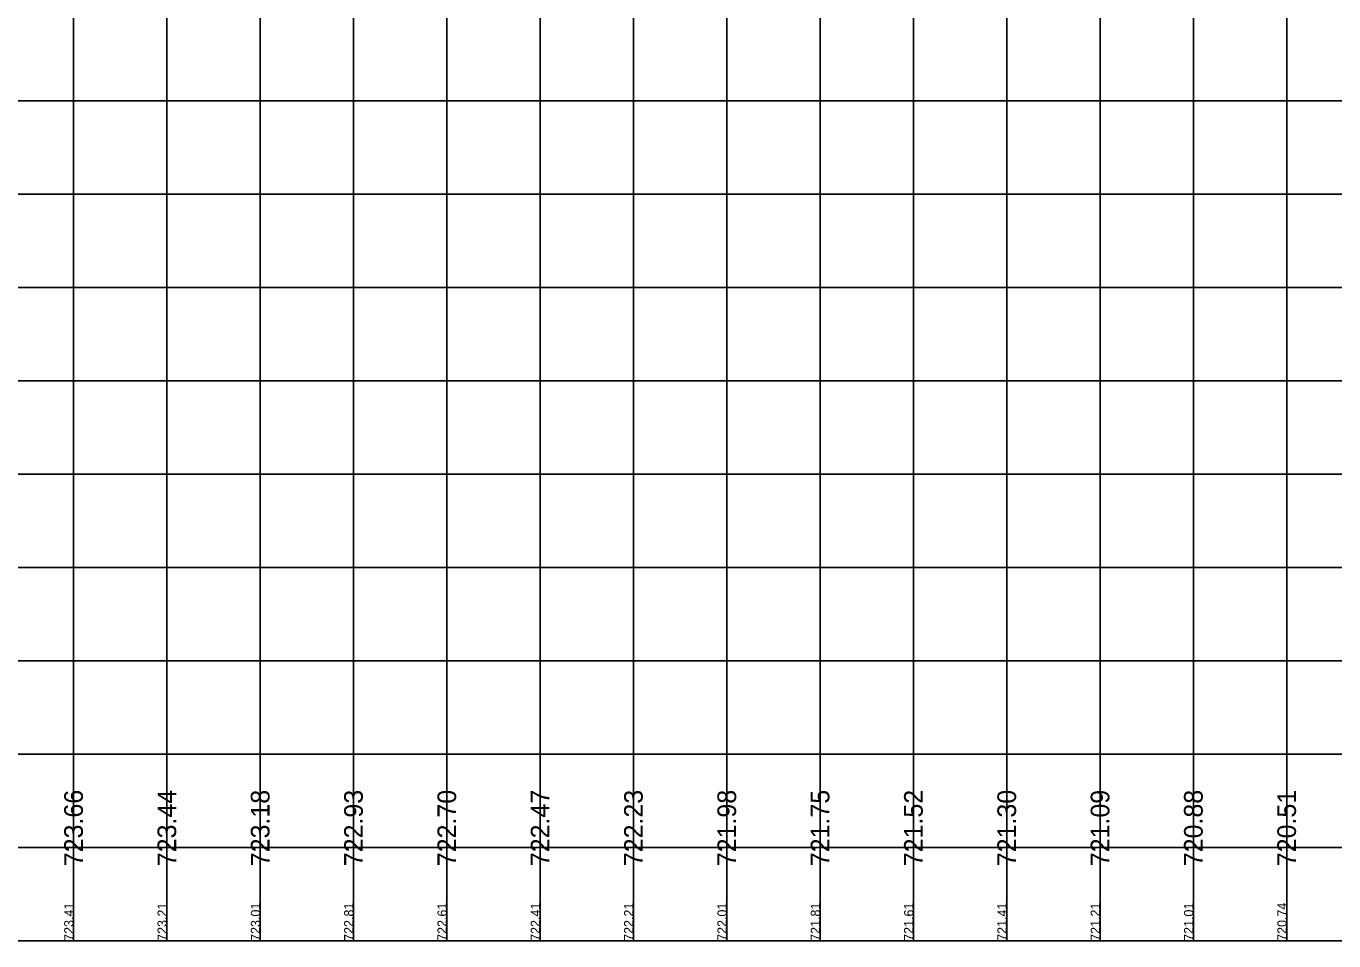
# Model space of a CAD drawing. Extents: x -7164 to 2214450, y -19642 to 253469.
# Drawn here: x 17425 to 18125, y -3000 to -2510 of the extents above; entities that cross this region are included whole.
import ezdxf

# ---------------------------------------------------------------- set-up
doc = ezdxf.new("R2010")
doc.units = 0
for name, color, linetype in [('DESIGN - PROFILE - Proposed Text', 7, 'Continuous'), ('DESIGN - SCRATCH - User 1', 7, 'Continuous'), ('DESIGN - SHEET - Light Grid', 7, 'Continuous'), ('SURVEY - PROFILE - Ground Line with Text', 7, 'Continuous')]:
    doc.layers.add(name, color=color, linetype=linetype)

msp = doc.modelspace()

# ---------------------------------------------------------------- linework, layer by layer
at = {"layer": 'DESIGN - SCRATCH - User 1'}
msp.add_line((15000, -3000), (24100, -3000), dxfattribs=at)
msp.add_line((15000, -3000), (24100, -3000), dxfattribs=at)
at = {"layer": 'DESIGN - SHEET - Light Grid'}
for p, q in [((17450, -3000), (17450, -1000)), ((17450, -3000), (17450, -1000)), ((17500, -3000), (17500, -1000)), ((17500, -3000), (17500, -1000)), ((17550, -3000), (17550, -1000)), ((17550, -3000), (17550, -1000)), ((17600, -3000), (17600, -1000)), ((17600, -3000), (17600, -1000)), ((17650, -3000), (17650, -1000)), ((17650, -3000), (17650, -1000)), ((17700, -3000), (17700, -1000)), ((17700, -3000), (17700, -1000)), ((17750, -3000), (17750, -1000)), ((17750, -3000), (17750, -1000)), ((17800, -3000), (17800, -1000)), ((17800, -3000), (17800, -1000)), ((17850, -3000), (17850, -1000)), ((17850, -3000), (17850, -1000)), ((17900, -3000), (17900, -1000)), ((17900, -3000), (17900, -1000)), ((17950, -3000), (17950, -1000)), ((17950, -3000), (17950, -1000)), ((18000, -3000), (18000, -1000)), ((18000, -3000), (18000, -1000)), ((18050, -3000), (18050, -1000)), ((18050, -3000), (18050, -1000)), ((18100, -3000), (18100, -1000)), ((18100, -3000), (18100, -1000)), ((15000, -2550), (24100, -2550)), ((15000, -2550), (24100, -2550)), ((15000, -2600), (24100, -2600)), ((15000, -2600), (24100, -2600)), ((15000, -2650), (24100, -2650)), ((15000, -2650), (24100, -2650)), ((15000, -2700), (24100, -2700)), ((15000, -2700), (24100, -2700)), ((15000, -2750), (24100, -2750)), ((15000, -2750), (24100, -2750)), ((15000, -2800), (24100, -2800)), ((15000, -2800), (24100, -2800)), ((15000, -2850), (24100, -2850)), ((15000, -2850), (24100, -2850)), ((15000, -2900), (24100, -2900)), ((15000, -2900), (24100, -2900)), ((15000, -2950), (24100, -2950)), ((15000, -2950), (24100, -2950)), ((15000, -3000), (24100, -3000)), ((15000, -3000), (24100, -3000))]:
    msp.add_line(p, q, dxfattribs=at)

# ---------------------------------------------------------------- texts
at = {"layer": 'DESIGN - PROFILE - Proposed Text'}
for s, p in [('723.41', (17450, -3000)), ('723.41', (17450, -3000)), ('723.21', (17500, -3000)), ('723.21', (17500, -3000)), ('723.01', (17550, -3000)), ('723.01', (17550, -3000)), ('722.81', (17600, -3000)), ('722.81', (17600, -3000)), ('722.61', (17650, -3000)), ('722.61', (17650, -3000)), ('722.41', (17700, -3000)), ('722.41', (17700, -3000)), ('722.21', (17750, -3000)), ('722.21', (17750, -3000)), ('722.01', (17800, -3000)), ('722.01', (17800, -3000)), ('721.81', (17850, -3000)), ('721.81', (17850, -3000)), ('721.61', (17900, -3000)), ('721.61', (17900, -3000)), ('721.41', (17950, -3000)), ('721.41', (17950, -3000)), ('721.21', (18000, -3000)), ('721.21', (18000, -3000)), ('721.01', (18050, -3000)), ('721.01', (18050, -3000)), ('720.74', (18100, -3000)), ('720.74', (18100, -3000))]:
    msp.add_text(s, height=5, rotation=90, dxfattribs=at).set_placement(p)
at = {"layer": 'SURVEY - PROFILE - Ground Line with Text'}
for s, p in [('723.66', (17455, -2960)), ('723.66', (17455, -2960)), ('723.44', (17505, -2960)), ('723.44', (17505, -2960)), ('723.18', (17555, -2960)), ('723.18', (17555, -2960)), ('722.93', (17605, -2960)), ('722.93', (17605, -2960)), ('722.70', (17655, -2960)), ('722.70', (17655, -2960)), ('722.47', (17705, -2960)), ('722.47', (17705, -2960)), ('722.23', (17755, -2960)), ('722.23', (17755, -2960)), ('721.98', (17805, -2960)), ('721.98', (17805, -2960)), ('721.75', (17855, -2960)), ('721.75', (17855, -2960)), ('721.52', (17905, -2960)), ('721.52', (17905, -2960)), ('721.30', (17955, -2960)), ('721.30', (17955, -2960)), ('721.09', (18005, -2960)), ('721.09', (18005, -2960)), ('720.88', (18055, -2960)), ('720.88', (18055, -2960)), ('720.51', (18105, -2960)), ('720.51', (18105, -2960))]:
    msp.add_text(s, height=10, rotation=90, dxfattribs=at).set_placement(p)

doc.saveas('drawing.dxf')
